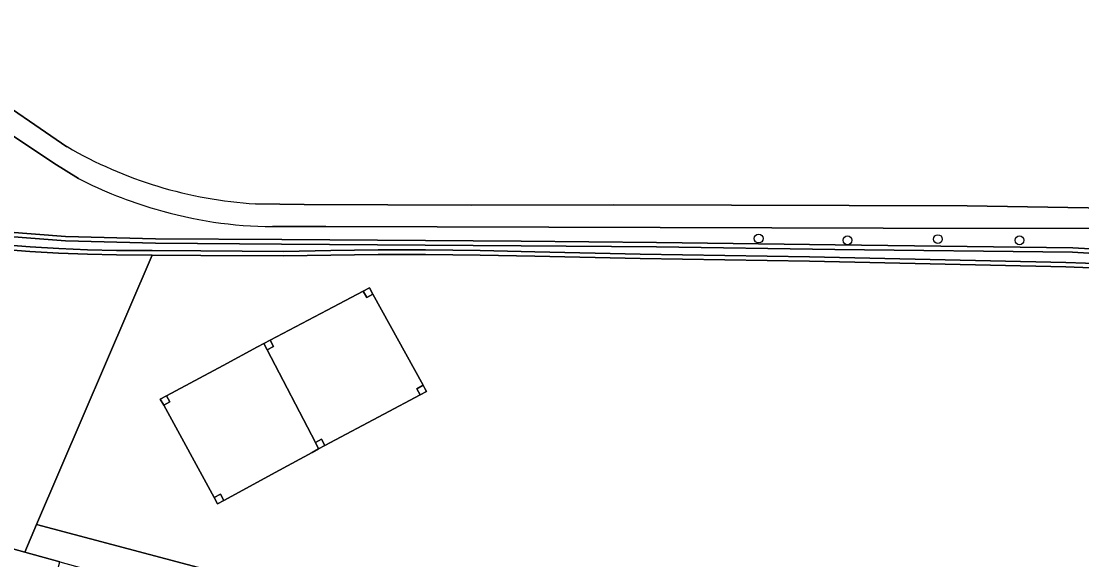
# Model space of a CAD drawing. Extents: x 162879 to 165540, y 384011 to 385181.
# Drawn here: x 164654.5 to 164773.1, y 385009 to 385069.1 of the extents above; entities that cross this region are included whole.
import ezdxf

# ---------------------------------------------------------------- set-up
doc = ezdxf.new("R2010")
doc.units = 0
for name, color, linetype in [('IMGEO_Boom', 7, 'Continuous'), ('IMGEO_Erf', 7, 'Continuous'), ('IMGEO_Fietspad_gesloten', 7, 'Continuous'), ('IMGEO_Grasland_agrarisch', 7, 'Continuous'), ('IMGEO_Grasland_overig', 7, 'Continuous'), ('IMGEO_Groenvoorziening', 7, 'Continuous'), ('IMGEO_Hoogspanningsmast', 7, 'Continuous'), ('IMGEO_Oever', 7, 'Continuous'), ('IMGEO_Waterloop', 7, 'Continuous')]:
    doc.layers.add(name, color=color, linetype=linetype)

msp = doc.modelspace()

# ---------------------------------------------------------------- linework, layer by layer
at = {"layer": 'IMGEO_Boom'}
for centre in [(164736.95, 385044.84), (164746.88, 385044.65), (164756.99, 385044.79), (164766.11, 385044.65)]:
    msp.add_circle(centre, 0.489, dxfattribs=at)
at = {"layer": 'IMGEO_Erf'}
msp.add_lwpolyline([(164653.59, 385010.18), (164654.92, 385009.81), (164656.24, 385012.89), (164669.17, 385043), (164665.17, 385043.02), (164661.93, 385043.1), (164658.71, 385043.23), (164655.48, 385043.41), (164652.2, 385043.66)], dxfattribs=at)
at = {"layer": 'IMGEO_Fietspad_gesloten'}
for points in [[(164659.64, 385055.11), (164649.92, 385061.73)], [(164649.93, 385058.75), (164658.16, 385053.28), (164660.94, 385051.55)], [(164826.59, 385048.34), (164794.78, 385048.48), (164780.54, 385048.15), (164760.27, 385048.5), (164720.71, 385048.63), (164704.87, 385048.57), (164686.15, 385048.67), (164680.72, 385048.72)], [(164682.63, 385046.19), (164688.58, 385046.19), (164750.86, 385046.02), (164817.36, 385045.98), (164826.59, 385045.85), (164826.59, 385048.34)]]:
    msp.add_lwpolyline(points, dxfattribs=at)
for centre, radius, start, end in [((164683.59, 385096.17), 47.53, 239.7457, 266.5343), ((164682.83, 385094.08), 47.83, 242.7639, 253.8947), ((164682.8, 385092.34), 46.15, 253.3273, 269.7883)]:
    msp.add_arc(centre, radius, start, end, dxfattribs=at)
at = {"layer": 'IMGEO_Grasland_agrarisch'}
for points in [[(164855.98, 385109.9), (164855.85, 385110.14), (164855.52, 385110.52), (164854.71, 385110.31), (164841.81, 385108.43), (164810.04, 385103.68), (164777.27, 385098.49), (164736.84, 385090.9), (164703.11, 385084.66), (164664.89, 385076.97), (164663.35, 385076.98), (164662.32, 385077.24), (164653.77, 385075.54), (164645.88, 385073.1), (164643.08, 385071.99), (164638.74, 385071.16), (164635.57, 385070.56), (164641.03, 385067.71), (164649.92, 385061.73), (164659.64, 385055.11)], [(164680.72, 385048.72), (164686.15, 385048.67), (164704.87, 385048.57), (164720.71, 385048.63), (164760.27, 385048.5), (164780.54, 385048.15), (164794.78, 385048.48), (164826.59, 385048.34)]]:
    msp.add_lwpolyline(points, dxfattribs=at)
msp.add_arc((164683.59, 385096.17), 47.53, 239.7457, 266.5343, dxfattribs=at)
at = {"layer": 'IMGEO_Grasland_overig'}
for points in [[(164693.84, 385038.65), (164693.14, 385038.27), (164692.75, 385038.98), (164688.73, 385036.85), (164682.35, 385033.49), (164682.72, 385032.78), (164682.01, 385032.4), (164687.4, 385022.05), (164688.1, 385022.43), (164688.47, 385021.72), (164695.06, 385025.23), (164699.12, 385027.38), (164698.74, 385028.07), (164699.44, 385028.46)], [(164682.01, 385032.4), (164681.64, 385033.11), (164680.94, 385032.74), (164677.08, 385030.67), (164670.78, 385027.29), (164671.15, 385026.59), (164670.46, 385026.22), (164676.08, 385015.92), (164676.79, 385016.3), (164677.17, 385015.6), (164683.39, 385018.97), (164687.06, 385020.96), (164687.77, 385021.35), (164687.4, 385022.05)]]:
    msp.add_lwpolyline(points, close=True, dxfattribs=at)
msp.add_lwpolyline([(164658.19, 385006.39), (164658.57, 385007.76), (164658.84, 385008.74), (164654.92, 385009.81), (164653.59, 385010.18), (164653.36, 385009.25), (164653.13, 385008.33), (164598.55, 385022.56), (164594.4, 385023.79), (164588.14, 385013.83)], dxfattribs=at)
at = {"layer": 'IMGEO_Groenvoorziening'}
for points in [[(164660.94, 385051.55), (164658.16, 385053.28), (164649.93, 385058.75)], [(164649.36, 385045.87), (164659.49, 385045.09), (164669.55, 385044.83), (164683.64, 385044.73), (164710.42, 385044.54), (164725.52, 385044.42), (164745.49, 385044.14), (164772.06, 385043.81), (164781.81, 385043.24)], [(164827.42, 385045.84), (164826.59, 385045.85), (164817.36, 385045.98), (164750.86, 385046.02), (164688.58, 385046.19), (164682.63, 385046.19)], [(164776.84, 385005.27), (164776.9, 385006.45), (164776.98, 385008.23), (164777.03, 385009.4), (164778.02, 385031.34), (164777.87, 385041.44), (164771.29, 385041.67), (164742.64, 385042.32), (164723.71, 385042.61), (164711.92, 385042.87), (164705.81, 385043), (164699.71, 385043.06), (164694.41, 385043.06), (164689.12, 385043.01), (164683.83, 385042.91), (164674.6, 385042.97), (164669.17, 385043), (164656.24, 385012.89), (164777.77, 384980.66), (164772.69, 384961.47), (164807.18, 384950.04), (164825.45, 384943.5)], [(164772.96, 384975.77), (164769.39, 384962.69), (164771.01, 384961.99), (164772.69, 384961.47), (164777.77, 384980.66), (164656.24, 385012.89), (164654.92, 385009.81), (164658.84, 385008.74), (164702.25, 384996.73), (164724.23, 384990.65), (164772.08, 384977.41)]]:
    msp.add_lwpolyline(points, dxfattribs=at)
msp.add_lwpolyline([(164688.47, 385021.72), (164687.77, 385021.35), (164687.06, 385020.96), (164683.39, 385018.97), (164677.17, 385015.6), (164676.47, 385015.22), (164676.08, 385015.92), (164670.46, 385026.22), (164670.07, 385026.92), (164670.78, 385027.29), (164677.08, 385030.67), (164680.94, 385032.74), (164681.64, 385033.11), (164682.35, 385033.49), (164688.73, 385036.85), (164692.75, 385038.98), (164693.46, 385039.35), (164693.84, 385038.65), (164699.44, 385028.46), (164699.63, 385028.11), (164699.83, 385027.76), (164699.12, 385027.38), (164695.06, 385025.23)], close=True, dxfattribs=at)
for centre, radius, start, end in [((164682.83, 385094.08), 47.83, 242.7639, 253.8947), ((164682.8, 385092.34), 46.15, 253.3273, 269.7883)]:
    msp.add_arc(centre, radius, start, end, dxfattribs=at)
at = {"layer": 'IMGEO_Hoogspanningsmast'}
for points in [[(164693.46, 385039.35), (164692.75, 385038.98), (164693.14, 385038.27), (164693.84, 385038.65)], [(164682.35, 385033.49), (164681.64, 385033.11), (164682.01, 385032.4), (164682.72, 385032.78)], [(164699.63, 385028.11), (164699.44, 385028.46), (164698.74, 385028.07), (164699.12, 385027.38), (164699.83, 385027.76)], [(164670.78, 385027.29), (164670.07, 385026.92), (164670.46, 385026.22), (164671.15, 385026.59)], [(164688.1, 385022.43), (164687.4, 385022.05), (164687.77, 385021.35), (164688.47, 385021.72)], [(164676.79, 385016.3), (164676.08, 385015.92), (164676.47, 385015.22), (164677.17, 385015.6)]]:
    msp.add_lwpolyline(points, close=True, dxfattribs=at)
at = {"layer": 'IMGEO_Oever'}
for points in [[(164649.31, 385045.36), (164659.46, 385044.59), (164669.54, 385044.32), (164683.63, 385044.22), (164710.41, 385044.04), (164725.52, 385043.91), (164745.48, 385043.64), (164772.04, 385043.31), (164781.8, 385042.74), (164789.97, 385042.98), (164823.36, 385043.38), (164829.85, 385043.28), (164832.88, 385043.42)], [(164781.81, 385043.24), (164772.06, 385043.81), (164745.49, 385044.14), (164725.52, 385044.42), (164710.42, 385044.54), (164683.64, 385044.73), (164669.55, 385044.83), (164659.49, 385045.09), (164649.36, 385045.87)], [(164833.06, 385042.42), (164832.87, 385042.4), (164828.56, 385042.24), (164783.68, 385041.87), (164777.88, 385041.95), (164771.3, 385042.18), (164742.65, 385042.82), (164723.72, 385043.11), (164711.93, 385043.38), (164705.82, 385043.51), (164699.71, 385043.57), (164694.41, 385043.57), (164689.12, 385043.51), (164683.83, 385043.41), (164674.6, 385043.47), (164669.17, 385043.51), (164665.17, 385043.53), (164661.95, 385043.6), (164658.73, 385043.73), (164655.51, 385043.92), (164652.24, 385044.17), (164648.96, 385044.47)], [(164652.2, 385043.66), (164655.48, 385043.41), (164658.71, 385043.23), (164661.93, 385043.1), (164665.17, 385043.02), (164669.17, 385043), (164674.6, 385042.97), (164683.83, 385042.91), (164689.12, 385043.01), (164694.41, 385043.06), (164699.71, 385043.06), (164705.81, 385043), (164711.92, 385042.87), (164723.71, 385042.61), (164742.64, 385042.32), (164771.29, 385041.67), (164777.87, 385041.44)]]:
    msp.add_lwpolyline(points, dxfattribs=at)
at = {"layer": 'IMGEO_Waterloop'}
for points in [[(164832.88, 385043.42), (164829.85, 385043.28), (164823.36, 385043.38), (164789.97, 385042.98), (164781.8, 385042.74), (164772.04, 385043.31), (164745.48, 385043.64), (164725.52, 385043.91), (164710.41, 385044.04), (164683.63, 385044.22), (164669.54, 385044.32), (164659.46, 385044.59), (164649.31, 385045.36)], [(164648.96, 385044.47), (164652.24, 385044.17), (164655.51, 385043.92), (164658.73, 385043.73), (164661.95, 385043.6), (164665.17, 385043.53), (164669.17, 385043.51), (164674.6, 385043.47), (164683.83, 385043.41), (164689.12, 385043.51), (164694.41, 385043.57), (164699.71, 385043.57), (164705.82, 385043.51), (164711.93, 385043.38), (164723.72, 385043.11), (164742.65, 385042.82), (164771.3, 385042.18), (164777.88, 385041.95), (164783.68, 385041.87), (164828.56, 385042.24), (164832.87, 385042.4), (164833.06, 385042.42)]]:
    msp.add_lwpolyline(points, dxfattribs=at)

doc.saveas('drawing.dxf')
